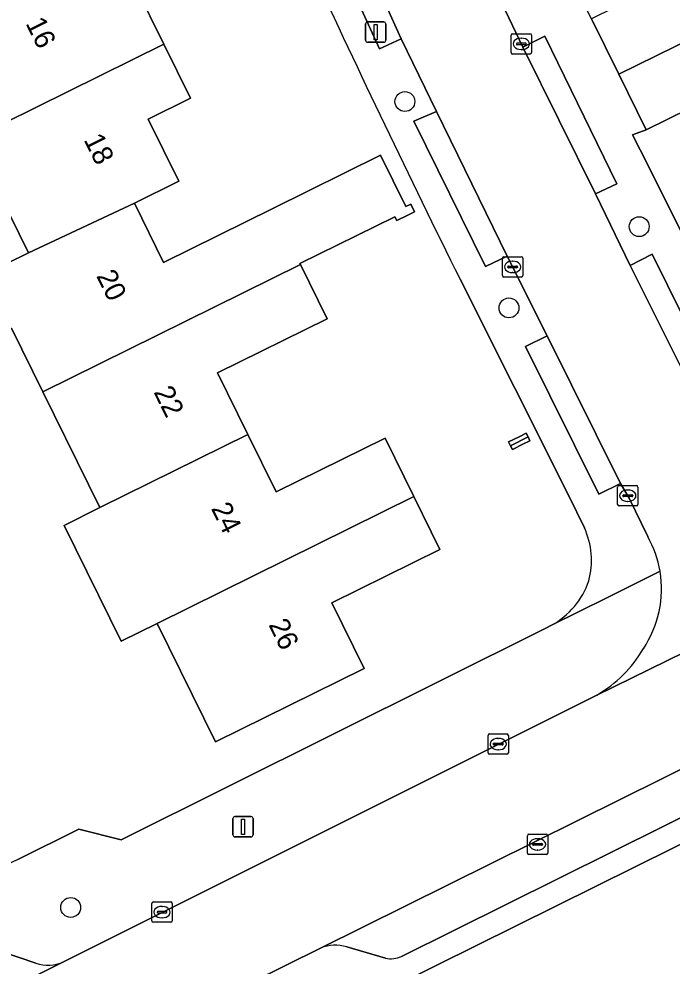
# Model space of a CAD drawing. Extents: x 157793 to 159380, y 380877 to 382313.
# Drawn here: x 158362.02 to 158394.16, y 381519.79 to 381566.37 of the extents above; entities that cross this region are included whole.
import ezdxf

# ---------------------------------------------------------------- set-up
doc = ezdxf.new("R2010")
doc.units = 0
for name, color, linetype in [('IMGEO_Boom', 7, 'Continuous'), ('IMGEO_Erf', 7, 'Continuous'), ('IMGEO_Groenvoorziening', 7, 'Continuous'), ('IMGEO_Kolk', 7, 'Continuous'), ('IMGEO_Lichtmast', 7, 'Continuous'), ('IMGEO_Pand', 7, 'Continuous'), ('IMGEO_Pand_nummerreeks', 7, 'Continuous'), ('IMGEO_Parkeervlak_open', 7, 'Continuous'), ('IMGEO_Rijbaan_lokaal_open', 7, 'Continuous'), ('IMGEO_Voetpad_open', 7, 'Continuous')]:
    doc.layers.add(name, color=color, linetype=linetype)

msp = doc.modelspace()

# ---------------------------------------------------------------- linework, layer by layer
at = {"layer": 'IMGEO_Boom'}
for centre in [(158381.014, 381562.308), (158392.542, 381556.156), (158386.132, 381552.159), (158364.569, 381522.67)]:
    msp.add_circle(centre, 0.489, dxfattribs=at)
at = {"layer": 'IMGEO_Erf'}
for points in [[(158367.759, 381567.966), (158369.156, 381565.135), (158370.468, 381562.478), (158368.373, 381561.444), (158369.881, 381558.389), (158367.702, 381557.313), (158369.141, 381554.397), (158374.507, 381557.046), (158379.812, 381559.665), (158381.059, 381557.138), (158381.298, 381557.256), (158381.481, 381556.884), (158381.191, 381556.741), (158380.613, 381556.456), (158380.52, 381556.645), (158375.844, 381554.337), (158375.868, 381554.288), (158377.181, 381551.628), (158371.784, 381548.963), (158373.282, 381545.929), (158374.674, 381543.11), (158380.034, 381545.756)], [(158415.858, 381554.347), (158408.502, 381550.727), (158407.012, 381553.754), (158404.84, 381552.685), (158403.471, 381555.466), (158402.121, 381558.209), (158404.318, 381559.29), (158403.032, 381561.904), (158401.927, 381561.36), (158400.34, 381564.584), (158392.879, 381560.912), (158392.218, 381560.663), (158392.958, 381559.198), (158398.533, 381548.059)], [(158360.343, 381553.81), (158362.492, 381554.872), (158359.724, 381560.479)], [(158389.842, 381541.347), (158389.076, 381542.92), (158383.728, 381553.567)], [(158380.034, 381545.756), (158381.453, 381542.881), (158382.737, 381540.28), (158377.414, 381537.652), (158379.006, 381534.427), (158371.693, 381530.818), (158368.818, 381536.642), (158367.051, 381535.77), (158364.24, 381541.463), (158366.008, 381542.335), (158363.196, 381548.03), (158361.648, 381551.167)], [(158361.964, 381525.035), (158364.97, 381526.517), (158367.05, 381525.999), (158387.942, 381536.406), (158388.228, 381536.549)]]:
    msp.add_lwpolyline(points, dxfattribs=at)
msp.add_lwpolyline([(158386.211, 381545.378), (158386.117, 381545.57), (158386.629, 381545.823), (158386.985, 381545.998), (158387.075, 381545.815), (158387.168, 381545.626), (158386.813, 381545.451), (158386.3, 381545.198)], close=True, dxfattribs=at)
for centre, radius, start, end in [((158919.563, 381819.876), 598.364, 204.808304, 206.427269), ((158386.34, 381539.74), 3.853, 344.9043, 24.6448), ((158386.335, 381539.995), 3.932, 298.7817, 341.3399)]:
    msp.add_arc(centre, radius, start, end, dxfattribs=at)
at = {"layer": 'IMGEO_Groenvoorziening'}
msp.add_lwpolyline([(158401.658, 381520.527), (158398.164, 381527.551), (158372.857, 381515.012), (158376.436, 381508.005)], close=True, dxfattribs=at)
at = {"layer": 'IMGEO_Kolk'}
for p, q in [((158386.24, 381564.719), (158386.24, 381565.571)), ((158386.315, 381565.645), (158387.167, 381565.645)), ((158386.728, 381565.425), (158386.753, 381565.425)), ((158387.241, 381565.571), (158387.241, 381564.719)), ((158386.499, 381565.139), (158386.499, 381565.151)), ((158386.937, 381565.102), (158386.539, 381565.102)), ((158386.542, 381565.188), (158386.94, 381565.188)), ((158386.751, 381564.865), (158386.726, 381564.865)), ((158386.983, 381565.151), (158386.983, 381565.139)), ((158387.167, 381564.645), (158386.315, 381564.645)), ((158385.812, 381553.75), (158385.812, 381554.602)), ((158385.887, 381554.676), (158386.739, 381554.676)), ((158386.813, 381554.602), (158386.813, 381553.75)), ((158386.071, 381554.17), (158386.071, 381554.182)), ((158386.509, 381554.133), (158386.111, 381554.133)), ((158386.114, 381554.219), (158386.512, 381554.219)), ((158386.3, 381554.456), (158386.325, 381554.456)), ((158386.555, 381554.182), (158386.555, 381554.17)), ((158386.739, 381553.676), (158385.887, 381553.676)), ((158386.323, 381553.896), (158386.298, 381553.896)), ((158391.554, 381543.423), (158392.406, 381543.423)), ((158391.479, 381542.497), (158391.479, 381543.349)), ((158391.738, 381542.917), (158391.738, 381542.929)), ((158391.781, 381542.966), (158392.179, 381542.966)), ((158391.967, 381543.203), (158391.992, 381543.203)), ((158392.222, 381542.929), (158392.222, 381542.917)), ((158392.48, 381543.349), (158392.48, 381542.497)), ((158392.176, 381542.88), (158391.778, 381542.88)), ((158391.99, 381542.643), (158391.965, 381542.643)), ((158392.406, 381542.423), (158391.554, 381542.423)), ((158385.103, 381530.282), (158385.103, 381531.134)), ((158385.178, 381531.208), (158386.03, 381531.208)), ((158385.591, 381530.988), (158385.616, 381530.988)), ((158386.104, 381531.134), (158386.104, 381530.282)), ((158385.362, 381530.702), (158385.362, 381530.714)), ((158385.8, 381530.665), (158385.402, 381530.665)), ((158385.405, 381530.751), (158385.803, 381530.751)), ((158385.614, 381530.428), (158385.589, 381530.428)), ((158385.846, 381530.714), (158385.846, 381530.702)), ((158386.03, 381530.208), (158385.178, 381530.208)), ((158387.038, 381525.348), (158387.038, 381526.2)), ((158387.113, 381526.274), (158387.965, 381526.274)), ((158388.039, 381526.2), (158388.039, 381525.348)), ((158387.297, 381525.768), (158387.297, 381525.78)), ((158387.735, 381525.731), (158387.337, 381525.731)), ((158387.34, 381525.817), (158387.738, 381525.817)), ((158387.526, 381526.054), (158387.551, 381526.054)), ((158387.781, 381525.78), (158387.781, 381525.768)), ((158387.965, 381525.274), (158387.113, 381525.274)), ((158387.549, 381525.494), (158387.524, 381525.494)), ((158368.561, 381522.015), (158368.561, 381522.867)), ((158368.636, 381522.941), (158369.488, 381522.941)), ((158369.562, 381522.867), (158369.562, 381522.015)), ((158368.82, 381522.435), (158368.82, 381522.447)), ((158369.258, 381522.398), (158368.86, 381522.398)), ((158368.863, 381522.484), (158369.261, 381522.484)), ((158369.049, 381522.721), (158369.074, 381522.721)), ((158369.304, 381522.447), (158369.304, 381522.435)), ((158369.488, 381521.941), (158368.636, 381521.941)), ((158369.072, 381522.161), (158369.047, 381522.161))]:
    msp.add_line(p, q, dxfattribs=at)
for points in [[(158386.24, 381564.719), (158386.24, 381565.571)], [(158386.315, 381565.645), (158387.167, 381565.645)], [(158387.241, 381565.571), (158387.241, 381564.719)], [(158387.167, 381564.645), (158386.315, 381564.645)], [(158385.812, 381553.75), (158385.812, 381554.602)], [(158385.887, 381554.676), (158386.739, 381554.676)], [(158386.813, 381554.602), (158386.813, 381553.75)], [(158386.739, 381553.676), (158385.887, 381553.676)], [(158391.554, 381543.423), (158392.406, 381543.423)], [(158391.479, 381542.497), (158391.479, 381543.349)], [(158392.48, 381543.349), (158392.48, 381542.497)], [(158392.406, 381542.423), (158391.554, 381542.423)], [(158385.103, 381530.282), (158385.103, 381531.134)], [(158385.178, 381531.208), (158386.03, 381531.208)], [(158386.104, 381531.134), (158386.104, 381530.282)], [(158386.03, 381530.208), (158385.178, 381530.208)], [(158387.038, 381525.348), (158387.038, 381526.2)], [(158387.113, 381526.274), (158387.965, 381526.274)], [(158388.039, 381526.2), (158388.039, 381525.348)], [(158387.965, 381525.274), (158387.113, 381525.274)], [(158368.561, 381522.015), (158368.561, 381522.867)], [(158368.636, 381522.941), (158369.488, 381522.941)], [(158369.562, 381522.867), (158369.562, 381522.015)], [(158369.488, 381521.941), (158368.636, 381521.941)]]:
    msp.add_lwpolyline(points, dxfattribs=at)
for centre, radius, start, end in [((158386.317, 381565.569), 0.0765, 91.552, 178.448), ((158386.317, 381565.569), 0.0765, 91.552, 178.448), ((158387.165, 381565.569), 0.0765, 1.552, 88.448), ((158387.165, 381565.569), 0.0765, 1.552, 88.448), ((158386.539, 381565.148), 0.0403, 85.8775, 175.7526), ((158386.536, 381565.138), 0.0366, 178.938, 274.7102), ((158386.94, 381565.145), 0.043, 264.8664, 352.4533), ((158386.944, 381565.15), 0.0386, 1.7309, 96.639), ((158386.317, 381564.721), 0.0765, 181.552, 268.448), ((158386.317, 381564.721), 0.0765, 181.552, 268.448), ((158387.165, 381564.721), 0.0765, 271.552, 358.448), ((158387.165, 381564.721), 0.0765, 271.552, 358.448), ((158385.889, 381554.6), 0.0765, 91.552, 178.448), ((158385.889, 381554.6), 0.0765, 91.552, 178.448), ((158386.737, 381554.6), 0.0765, 1.552, 88.448), ((158386.737, 381554.6), 0.0765, 1.552, 88.448), ((158386.111, 381554.179), 0.0403, 85.8775, 175.7526), ((158386.108, 381554.169), 0.0366, 178.938, 274.7102), ((158386.512, 381554.176), 0.043, 264.8664, 352.4533), ((158386.516, 381554.181), 0.0386, 1.7309, 96.639), ((158385.889, 381553.752), 0.0765, 181.552, 268.448), ((158385.889, 381553.752), 0.0765, 181.552, 268.448), ((158386.737, 381553.752), 0.0765, 271.552, 358.448), ((158386.737, 381553.752), 0.0765, 271.552, 358.448), ((158391.556, 381543.347), 0.0765, 91.552, 178.448), ((158391.556, 381543.347), 0.0765, 91.552, 178.448), ((158392.404, 381543.347), 0.0765, 1.552, 88.448), ((158392.404, 381543.347), 0.0765, 1.552, 88.448), ((158391.778, 381542.926), 0.0403, 85.8775, 175.7526), ((158391.775, 381542.916), 0.0366, 178.938, 274.7102), ((158392.179, 381542.923), 0.043, 264.8664, 352.4533), ((158392.183, 381542.928), 0.0386, 1.7309, 96.639), ((158391.556, 381542.499), 0.0765, 181.552, 268.448), ((158391.556, 381542.499), 0.0765, 181.552, 268.448), ((158392.404, 381542.499), 0.0765, 271.552, 358.448), ((158392.404, 381542.499), 0.0765, 271.552, 358.448), ((158385.18, 381531.132), 0.0765, 91.552, 178.448), ((158385.18, 381531.132), 0.0765, 91.552, 178.448), ((158386.028, 381531.132), 0.0765, 1.552, 88.448), ((158386.028, 381531.132), 0.0765, 1.552, 88.448), ((158385.402, 381530.711), 0.0403, 85.8775, 175.7526), ((158385.399, 381530.701), 0.0366, 178.938, 274.7102), ((158385.803, 381530.708), 0.043, 264.8664, 352.4533), ((158385.807, 381530.713), 0.0386, 1.7309, 96.639), ((158385.18, 381530.284), 0.0765, 181.552, 268.448), ((158385.18, 381530.284), 0.0765, 181.552, 268.448), ((158386.028, 381530.284), 0.0765, 271.552, 358.448), ((158386.028, 381530.284), 0.0765, 271.552, 358.448), ((158387.115, 381526.198), 0.0765, 91.552, 178.448), ((158387.115, 381526.198), 0.0765, 91.552, 178.448), ((158387.963, 381526.198), 0.0765, 1.552, 88.448), ((158387.963, 381526.198), 0.0765, 1.552, 88.448), ((158387.337, 381525.777), 0.0403, 85.8775, 175.7526), ((158387.334, 381525.767), 0.0366, 178.938, 274.7102), ((158387.738, 381525.774), 0.043, 264.8664, 352.4533), ((158387.742, 381525.779), 0.0386, 1.7309, 96.639), ((158387.115, 381525.35), 0.0765, 181.552, 268.448), ((158387.115, 381525.35), 0.0765, 181.552, 268.448), ((158387.963, 381525.35), 0.0765, 271.552, 358.448), ((158387.963, 381525.35), 0.0765, 271.552, 358.448), ((158368.638, 381522.865), 0.0765, 91.552, 178.448), ((158368.638, 381522.865), 0.0765, 91.552, 178.448), ((158369.486, 381522.865), 0.0765, 1.552, 88.448), ((158369.486, 381522.865), 0.0765, 1.552, 88.448), ((158368.86, 381522.444), 0.0403, 85.8775, 175.7526), ((158368.857, 381522.434), 0.0366, 178.938, 274.7102), ((158369.261, 381522.441), 0.043, 264.8664, 352.4533), ((158369.265, 381522.446), 0.0386, 1.7309, 96.639), ((158368.638, 381522.017), 0.0765, 181.552, 268.448), ((158368.638, 381522.017), 0.0765, 181.552, 268.448), ((158369.486, 381522.017), 0.0765, 271.552, 358.448), ((158369.486, 381522.017), 0.0765, 271.552, 358.448)]:
    msp.add_arc(centre, radius, start, end, dxfattribs=at)
for centre, major_axis, ratio, start_param, end_param in [((158386.727, 381565.145), (-0.387, 0.002), 0.722429, 4.712389, 7.853982), ((158386.752, 381565.145), (-0.39, 0.002), 0.717154, 1.570796, 4.712389), ((158386.299, 381554.176), (-0.387, 0.002), 0.722429, 4.712389, 7.853982), ((158386.324, 381554.176), (-0.39, 0.002), 0.717154, 1.570796, 4.712389), ((158391.966, 381542.923), (-0.387, 0.002), 0.722429, 4.712389, 7.853982), ((158391.991, 381542.923), (-0.39, 0.002), 0.717154, 1.570796, 4.712389), ((158385.59, 381530.708), (-0.387, 0.002), 0.722429, 4.712389, 7.853982), ((158385.615, 381530.708), (-0.39, 0.002), 0.717154, 1.570796, 4.712389), ((158387.525, 381525.774), (-0.387, 0.002), 0.722429, 4.712389, 7.853982), ((158387.55, 381525.774), (-0.39, 0.002), 0.717154, 1.570796, 4.712389), ((158369.048, 381522.441), (-0.387, 0.002), 0.722429, 4.712389, 7.853982), ((158369.073, 381522.441), (-0.39, 0.002), 0.717154, 1.570796, 4.712389)]:
    msp.add_ellipse(centre, major_axis=major_axis, ratio=ratio, start_param=start_param, end_param=end_param, dxfattribs=at)
at = {"layer": 'IMGEO_Lichtmast'}
for p, q in [((158379.181, 381566.223), (158379.971, 381566.223)), ((158379.971, 381566.223), (158379.181, 381566.223)), ((158379.081, 381565.323), (158379.081, 381566.123)), ((158379.081, 381566.123), (158379.081, 381565.323)), ((158380.071, 381566.123), (158380.071, 381565.323)), ((158380.071, 381565.323), (158380.071, 381566.123)), ((158379.971, 381565.223), (158379.181, 381565.223)), ((158379.181, 381565.223), (158379.971, 381565.223)), ((158372.649, 381527.143), (158373.439, 381527.143)), ((158373.439, 381527.143), (158372.649, 381527.143)), ((158372.549, 381526.243), (158372.549, 381527.043)), ((158372.549, 381527.043), (158372.549, 381526.243)), ((158373.539, 381527.043), (158373.539, 381526.243)), ((158373.539, 381526.243), (158373.539, 381527.043)), ((158373.439, 381526.143), (158372.649, 381526.143)), ((158372.649, 381526.143), (158373.439, 381526.143))]:
    msp.add_line(p, q, dxfattribs=at)
for points in [[(158379.501, 381566.098), (158379.651, 381566.098), (158379.651, 381565.348), (158379.501, 381565.348), (158379.501, 381566.098)], [(158372.969, 381527.018), (158373.119, 381527.018), (158373.119, 381526.268), (158372.969, 381526.268), (158372.969, 381527.018)]]:
    msp.add_lwpolyline(points, dxfattribs=at)
for centre, start, end in [((158379.181, 381566.123), 90, 180), ((158379.181, 381566.123), 90, 180), ((158379.971, 381566.123), 0, 90), ((158379.971, 381566.123), 360, 90), ((158379.181, 381565.323), 180, 270), ((158379.181, 381565.323), 180, 270), ((158379.971, 381565.323), 270, 0), ((158379.971, 381565.323), 270, 0), ((158372.649, 381527.043), 90, 180), ((158372.649, 381527.043), 90, 180), ((158373.439, 381527.043), 0, 90), ((158373.439, 381527.043), 360, 90), ((158372.649, 381526.243), 180, 270), ((158372.649, 381526.243), 180, 270), ((158373.439, 381526.243), 270, 0), ((158373.439, 381526.243), 270, 0)]:
    msp.add_arc(centre, 0.1, start, end, dxfattribs=at)
at = {"layer": 'IMGEO_Pand'}
for points in [[(158391.533, 381563.648), (158406.301, 381570.918), (158403.54, 381576.529), (158396.271, 381572.954), (158397.688, 381570.074), (158390.187, 381566.383)], [(158409.028, 381565.378), (158408.949, 381565.538), (158408.691, 381566.062), (158406.301, 381570.918), (158391.533, 381563.648), (158392.879, 381560.912), (158400.34, 381564.584), (158401.927, 381561.36), (158403.032, 381561.904), (158402.93, 381562.112), (158409.036, 381565.124), (158408.935, 381565.332)], [(158364.193, 381569.769), (158356.912, 381566.175), (158354.295, 381564.883), (158355.562, 381562.319), (158358.171, 381563.626), (158359.724, 381560.479), (158369.156, 381565.135), (158367.759, 381567.966), (158365.607, 381566.904)], [(158369.156, 381565.135), (158359.724, 381560.479), (158362.492, 381554.872), (158367.702, 381557.313), (158369.881, 381558.389), (158368.373, 381561.444), (158370.468, 381562.478)], [(158375.868, 381554.288), (158375.844, 381554.337), (158380.52, 381556.645), (158380.613, 381556.456), (158381.191, 381556.741), (158381.481, 381556.884), (158381.298, 381557.256), (158381.059, 381557.138), (158379.812, 381559.665), (158374.507, 381557.046), (158369.141, 381554.397), (158367.702, 381557.313), (158362.492, 381554.872), (158360.343, 381553.81), (158357.791, 381552.549), (158359.097, 381549.907), (158361.648, 381551.167), (158363.196, 381548.03)], [(158375.868, 381554.288), (158363.196, 381548.03), (158366.008, 381542.335), (158373.282, 381545.929), (158371.784, 381548.963), (158377.181, 381551.628)], [(158368.818, 381536.642), (158381.453, 381542.881), (158380.034, 381545.756), (158374.674, 381543.11), (158373.282, 381545.929), (158366.008, 381542.335), (158364.24, 381541.463), (158367.051, 381535.77)], [(158386.211, 381545.378), (158387.075, 381545.815), (158386.985, 381545.998), (158386.629, 381545.823), (158386.117, 381545.57)], [(158387.075, 381545.815), (158386.211, 381545.378), (158386.3, 381545.198), (158386.813, 381545.451), (158387.168, 381545.626)], [(158368.818, 381536.642), (158371.693, 381530.818), (158379.006, 381534.427), (158377.414, 381537.652), (158382.737, 381540.28), (158381.453, 381542.881)]]:
    msp.add_lwpolyline(points, close=True, dxfattribs=at)
at = {"layer": 'IMGEO_Parkeervlak_open'}
for points in [[(158429.532, 381546.784), (158376.866, 381520.672)], [(158380.846, 381520.256), (158427.421, 381543.393)], [(158378.151, 381520.733), (158380.063, 381520.179)], [(158362.852, 381519.939), (158361.161, 381520.499)], [(158295.372, 381485.52), (158300.625, 381488.183), (158323.239, 381499.498), (158364.219, 381519.993)]]:
    msp.add_lwpolyline(points, dxfattribs=at)
for centre, radius, start, end in [((158377.591, 381518.973), 1.847, 72.3357, 113.1), ((158380.335, 381521.432), 1.282, 257.7487, 293.4841), ((158363.469, 381521.642), 1.811, 250.0766, 294.4478)]:
    msp.add_arc(centre, radius, start, end, dxfattribs=at)
at = {"layer": 'IMGEO_Rijbaan_lokaal_open'}
for points in [[(158386.819, 381564.982), (158384.933, 381568.948), (158381.167, 381577.418), (158379.602, 381581.325), (158376.667, 381588.951), (158374.56, 381594.93), (158371.964, 381603.521), (158369.282, 381612.393), (158368.776, 381614.35), (158363.671, 381612.88), (158364.288, 381610.829), (158368.864, 381595.592), (158369.995, 381592.049), (158371.408, 381588.08), (158372.398, 381585.387), (158375.686, 381577.039), (158376.843, 381574.222), (158380.835, 381565.391), (158382.561, 381561.814), (158386.047, 381554.706), (158388.014, 381550.791), (158391.624, 381543.519), (158392.052, 381542.802), (158392.965, 381540.911)], [(158398.334, 381541.797), (158397.356, 381543.737), (158395.863, 381546.7), (158392.105, 381554.248), (158390.388, 381557.763), (158386.819, 381564.982)], [(158390.456, 381533.119), (158405.162, 381540.325)]]:
    msp.add_lwpolyline(points, dxfattribs=at)
msp.add_lwpolyline([(158429.532, 381546.784), (158430.537, 381547.261), (158428.291, 381551.786), (158422.95, 381549.11), (158406.043, 381540.758), (158405.49, 381540.487), (158405.162, 381540.325), (158390.456, 381533.119), (158390.104, 381532.932), (158364.219, 381519.993), (158323.239, 381499.498), (158325.561, 381495.049), (158366.656, 381515.626), (158376.866, 381520.672)], close=True, dxfattribs=at)
for centre, radius, start, end in [((158388.39, 381538.344), 5.246, 9.4353, 29.2972), ((158388.36, 381538.334), 5.277, 326.2133, 9.4861), ((158387.384, 381538.493), 6.19, 299.754, 330.0204)]:
    msp.add_arc(centre, radius, start, end, dxfattribs=at)
at = {"layer": 'IMGEO_Voetpad_open'}
for points in [[(158374.56, 381594.93), (158376.667, 381588.951), (158377.786, 381589.363), (158380.682, 381581.779), (158379.602, 381581.325), (158381.167, 381577.418), (158382.279, 381577.87), (158382.66, 381576.914), (158383.053, 381575.963), (158383.455, 381575.016), (158383.868, 381574.073), (158384.725, 381572.202), (158386.008, 381569.445), (158384.933, 381568.948), (158386.819, 381564.982), (158387.899, 381565.529), (158391.435, 381558.264), (158390.388, 381557.763), (158392.105, 381554.248), (158393.177, 381554.8), (158396.917, 381547.243), (158395.863, 381546.7), (158397.356, 381543.737), (158402.431, 381546.2)], [(158392.965, 381540.911), (158392.052, 381542.802), (158391.624, 381543.519), (158390.547, 381543.006), (158386.953, 381550.259), (158388.014, 381550.791), (158386.047, 381554.706), (158384.979, 381554.194), (158381.459, 381561.337), (158382.561, 381561.814), (158380.835, 381565.391), (158379.757, 381564.906), (158375.828, 381573.501), (158375.741, 381573.782), (158376.843, 381574.222), (158375.686, 381577.039), (158374.58, 381576.567), (158371.288, 381584.953), (158372.398, 381585.387), (158371.408, 381588.08), (158370.307, 381587.67), (158368.88, 381591.616), (158369.995, 381592.049)], [(158398.533, 381548.059), (158392.958, 381559.198), (158392.218, 381560.663), (158392.879, 381560.912), (158391.533, 381563.648), (158390.187, 381566.383), (158388.702, 381569.336), (158388.212, 381569.097)], [(158383.728, 381553.567), (158389.076, 381542.92), (158389.842, 381541.347)], [(158427.421, 381543.393), (158380.846, 381520.256)], [(158393.565, 381539.204), (158390.943, 381537.901), (158388.228, 381536.549), (158387.942, 381536.406), (158367.05, 381525.999), (158364.97, 381526.517), (158361.964, 381525.035), (158361.66, 381524.885), (158359.996, 381524.036), (158359.971, 381524.023), (158354.167, 381521.141), (158334.071, 381511.302), (158331.554, 381510.024), (158325.988, 381507.244), (158314.661, 381501.53), (158310.247, 381499.326), (158309.088, 381498.746), (158305.588, 381496.813), (158303.625, 381495.571), (158303.384, 381496.2), (158295.901, 381492.555)], [(158388.228, 381536.549), (158390.943, 381537.901), (158393.565, 381539.204)], [(158364.219, 381519.993), (158390.104, 381532.932), (158390.456, 381533.119)], [(158319.462, 381487.986), (158324.627, 381490.884), (158345.094, 381501.119), (158348.584, 381494.228), (158349.93, 381494.878), (158346.435, 381501.779), (158371.522, 381514.342), (158375.088, 381507.338), (158376.436, 381508.005), (158372.857, 381515.012), (158398.164, 381527.551)], [(158376.866, 381520.672), (158366.656, 381515.626)], [(158380.063, 381520.179), (158378.151, 381520.733)], [(158361.161, 381520.499), (158362.852, 381519.939)]]:
    msp.add_lwpolyline(points, dxfattribs=at)
for points in [[(158376.843, 381574.222), (158375.741, 381573.782), (158375.828, 381573.501), (158379.757, 381564.906), (158380.835, 381565.391)], [(158386.819, 381564.982), (158390.388, 381557.763), (158391.435, 381558.264), (158387.899, 381565.529)], [(158382.561, 381561.814), (158381.459, 381561.337), (158384.979, 381554.194), (158386.047, 381554.706)], [(158392.105, 381554.248), (158395.863, 381546.7), (158396.917, 381547.243), (158393.177, 381554.8)], [(158388.014, 381550.791), (158386.953, 381550.259), (158390.547, 381543.006), (158391.624, 381543.519)]]:
    msp.add_lwpolyline(points, close=True, dxfattribs=at)
for centre, radius, start, end in [((158919.563, 381819.876), 598.364, 204.808304, 206.427269), ((158386.34, 381539.74), 3.853, 344.9043, 24.6448), ((158388.39, 381538.344), 5.246, 9.4353, 29.2972), ((158388.36, 381538.334), 5.277, 326.2133, 9.4861), ((158386.335, 381539.995), 3.932, 298.7817, 341.3399), ((158387.384, 381538.493), 6.19, 299.754, 330.0204), ((158377.591, 381518.973), 1.847, 72.3357, 113.1), ((158380.335, 381521.432), 1.282, 257.7487, 293.4841), ((158363.469, 381521.642), 1.811, 250.0766, 294.4478)]:
    msp.add_arc(centre, radius, start, end, dxfattribs=at)

# ---------------------------------------------------------------- texts
at = {"layer": 'IMGEO_Pand_nummerreeks'}
for s, rotation, p in [('16', 296.5621, (158362.331, 381566.156)), ('18', 296.563, (158365.191, 381560.436)), ('20', 296.286, (158365.81, 381553.738)), ('22', 296.286, (158368.633, 381548.022)), ('24', 296.286, (158371.46, 381542.298)), ('26', 296.286, (158374.286, 381536.576))]:
    msp.add_text(s, height=1, rotation=rotation, dxfattribs=at).set_placement(p)

doc.saveas('drawing.dxf')
